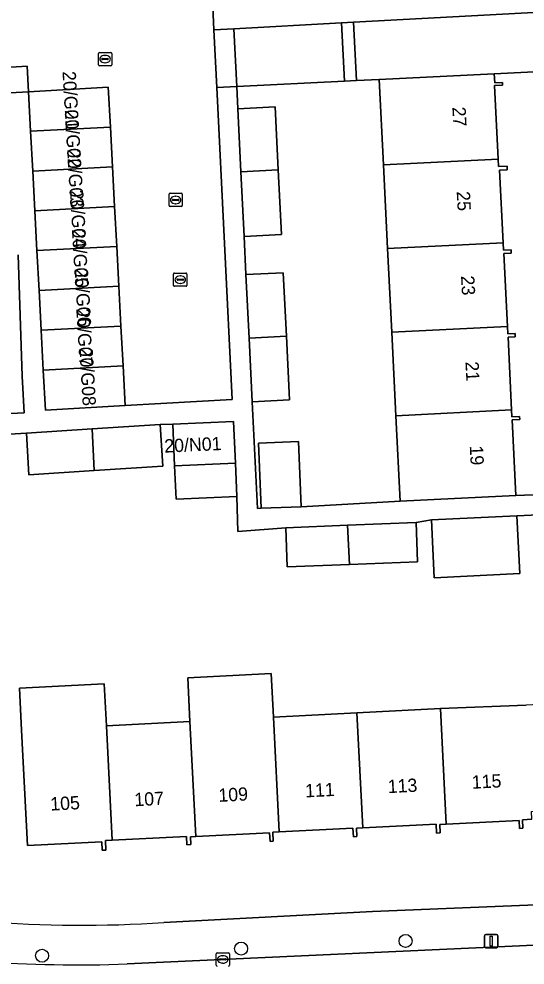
# Model space of a CAD drawing. Extents: x 161084 to 161928, y 385354 to 386522.
# Drawn here: x 161573.3 to 161611.5, y 385810.5 to 385881.7 of the extents above; entities that cross this region are included whole.
import ezdxf

# ---------------------------------------------------------------- set-up
doc = ezdxf.new("R2010")
doc.units = 0
for name, color, linetype in [('IMGEO_Boom', 7, 'Continuous'), ('IMGEO_Erf', 7, 'Continuous'), ('IMGEO_Groenvoorziening', 7, 'Continuous'), ('IMGEO_Kolk', 7, 'Continuous'), ('IMGEO_Lichtmast', 7, 'Continuous'), ('IMGEO_Pand', 7, 'Continuous'), ('IMGEO_Pand_nummerreeks', 7, 'Continuous'), ('IMGEO_Rijbaan_lokaal_open', 7, 'Continuous'), ('IMGEO_Voetpad_open', 7, 'Continuous')]:
    doc.layers.add(name, color=color, linetype=linetype)

msp = doc.modelspace()

# ---------------------------------------------------------------- linework, layer by layer
at = {"layer": 'IMGEO_Boom'}
for centre in [(161602.469, 385812.356), (161590.083, 385811.775), (161575.081, 385811.246)]:
    msp.add_circle(centre, 0.489, dxfattribs=at)
at = {"layer": 'IMGEO_Erf'}
for points in [[(161615.146, 385877.914), (161609.149, 385877.618), (161609.183, 385876.922), (161609.765, 385876.951), (161609.775, 385876.751), (161609.168, 385876.721), (161609.441, 385871.184), (161609.468, 385870.64), (161610.116, 385870.672), (161610.13, 385870.39), (161609.542, 385870.361), (161609.812, 385864.894), (161609.84, 385864.327), (161610.421, 385864.355), (161610.433, 385864.11), (161609.869, 385864.082), (161610.139, 385858.603), (161610.167, 385858.043), (161610.719, 385858.07), (161610.731, 385857.826), (161610.188, 385857.799), (161610.459, 385852.312), (161610.485, 385851.792), (161611.065, 385851.82), (161611.076, 385851.592), (161610.498, 385851.563), (161610.779, 385845.871), (161616.753, 385846.114)], [(161571.717, 385851.999), (161573.732, 385852.101), (161573.592, 385854.859), (161573.296, 385863.984)], [(161616.828, 385844.629), (161610.86, 385844.353), (161611.074, 385840.011), (161604.631, 385839.693), (161604.417, 385844.035), (161603.261, 385843.843), (161603.378, 385840.888), (161598.246, 385840.685), (161593.559, 385840.499), (161593.442, 385843.454), (161589.841, 385843.173), (161589.751, 385845.804), (161585.175, 385845.613), (161585.071, 385848.111), (161584.939, 385851.247), (161583.984, 385851.221), (161584.185, 385848.077), (161579.005, 385847.746), (161574.08, 385847.431), (161573.923, 385850.577), (161571.32, 385850.41)], [(161611.973, 385821.513), (161611.272, 385821.478), (161611.304, 385820.837), (161611.058, 385820.825), (161611.029, 385821.413), (161605.536, 385821.139), (161605.045, 385821.115), (161605.077, 385820.482), (161604.809, 385820.469), (161604.776, 385821.14), (161599.241, 385820.864), (161598.761, 385820.84), (161598.793, 385820.213), (161598.539, 385820.2), (161598.507, 385820.835), (161592.948, 385820.558), (161592.466, 385820.534), (161592.5, 385819.864), (161592.258, 385819.851), (161592.227, 385820.483), (161586.658, 385820.206), (161586.259, 385820.186), (161586.288, 385819.604), (161586.003, 385819.589), (161585.972, 385820.22), (161580.363, 385819.941), (161579.859, 385819.916), (161579.895, 385819.196), (161579.62, 385819.183), (161579.588, 385819.824), (161573.977, 385819.544), (161573.545, 385828.224), (161573.382, 385831.373), (161579.769, 385831.704), (161579.932, 385828.555), (161586.223, 385828.881), (161586.058, 385832.165), (161592.351, 385832.491), (161592.515, 385829.207), (161598.806, 385829.533), (161605.099, 385829.859), (161611.545, 385830.094)], [(161584.263, 385813.746), (161599.974, 385814.572), (161615.365, 385815.199)]]:
    msp.add_lwpolyline(points, dxfattribs=at)
msp.add_lwpolyline([(161601.118, 385864.468), (161600.807, 385870.761), (161600.49, 385877.19), (161598.775, 385877.105), (161597.87, 385877.06), (161589.748, 385876.659), (161589.832, 385874.983), (161592.645, 385875.122), (161592.879, 385870.373), (161593.119, 385865.511), (161590.306, 385865.372), (161590.447, 385862.506), (161593.26, 385862.645), (161593.496, 385857.861), (161593.732, 385853.077), (161590.919, 385852.938), (161591.315, 385844.902), (161591.583, 385844.913), (161591.388, 385849.814), (161594.402, 385849.934), (161594.597, 385845.033), (161602.057, 385845.441), (161601.739, 385851.884), (161601.428, 385858.177)], close=True, dxfattribs=at)
msp.add_arc((161578.025, 385906.455), 92.919, 265.46703, 273.84958, dxfattribs=at)
at = {"layer": 'IMGEO_Groenvoorziening'}
for points in [[(161614.921, 385882.366), (161598.544, 385881.487), (161598.775, 385877.105), (161600.49, 385877.19), (161609.149, 385877.618), (161615.146, 385877.914)], [(161597.635, 385881.438), (161589.532, 385881.003), (161589.748, 385876.659), (161597.87, 385877.06)]]:
    msp.add_lwpolyline(points, close=True, dxfattribs=at)
at = {"layer": 'IMGEO_Kolk'}
for p, q in [((161579.329, 385878.294), (161579.329, 385879.146)), ((161579.404, 385879.22), (161580.256, 385879.22)), ((161579.817, 385879), (161579.842, 385879)), ((161580.33, 385879.146), (161580.33, 385878.294)), ((161579.588, 385878.714), (161579.588, 385878.726)), ((161580.026, 385878.677), (161579.628, 385878.677)), ((161579.631, 385878.763), (161580.029, 385878.763)), ((161579.84, 385878.44), (161579.815, 385878.44)), ((161580.072, 385878.726), (161580.072, 385878.714)), ((161580.256, 385878.22), (161579.404, 385878.22)), ((161584.649, 385867.692), (161584.649, 385868.544)), ((161584.724, 385868.618), (161585.576, 385868.618)), ((161585.137, 385868.398), (161585.162, 385868.398)), ((161585.65, 385868.544), (161585.65, 385867.692)), ((161585.576, 385867.618), (161584.724, 385867.618)), ((161584.908, 385868.112), (161584.908, 385868.124)), ((161585.346, 385868.075), (161584.948, 385868.075)), ((161584.951, 385868.161), (161585.349, 385868.161)), ((161585.16, 385867.838), (161585.135, 385867.838)), ((161585.392, 385868.124), (161585.392, 385868.112)), ((161585.072, 385862.618), (161585.924, 385862.618)), ((161584.997, 385861.692), (161584.997, 385862.544)), ((161585.256, 385862.112), (161585.256, 385862.124)), ((161585.694, 385862.075), (161585.296, 385862.075)), ((161585.299, 385862.161), (161585.697, 385862.161)), ((161585.485, 385862.398), (161585.51, 385862.398)), ((161585.74, 385862.124), (161585.74, 385862.112)), ((161585.998, 385862.544), (161585.998, 385861.692)), ((161585.924, 385861.618), (161585.072, 385861.618)), ((161585.508, 385861.838), (161585.483, 385861.838)), ((161588.199, 385810.539), (161588.199, 385811.391)), ((161588.274, 385811.465), (161589.126, 385811.465)), ((161589.2, 385811.391), (161589.2, 385810.539)), ((161588.458, 385810.959), (161588.458, 385810.971)), ((161588.896, 385810.922), (161588.498, 385810.922)), ((161588.501, 385811.008), (161588.899, 385811.008)), ((161588.71, 385810.685), (161588.685, 385810.685)), ((161588.687, 385811.245), (161588.712, 385811.245)), ((161588.942, 385810.971), (161588.942, 385810.959))]:
    msp.add_line(p, q, dxfattribs=at)
for points in [[(161579.329, 385878.294), (161579.329, 385879.146)], [(161579.404, 385879.22), (161580.256, 385879.22)], [(161580.33, 385879.146), (161580.33, 385878.294)], [(161580.256, 385878.22), (161579.404, 385878.22)], [(161584.649, 385867.692), (161584.649, 385868.544)], [(161584.724, 385868.618), (161585.576, 385868.618)], [(161585.65, 385868.544), (161585.65, 385867.692)], [(161585.576, 385867.618), (161584.724, 385867.618)], [(161585.072, 385862.618), (161585.924, 385862.618)], [(161584.997, 385861.692), (161584.997, 385862.544)], [(161585.998, 385862.544), (161585.998, 385861.692)], [(161585.924, 385861.618), (161585.072, 385861.618)], [(161588.199, 385810.539), (161588.199, 385811.391)], [(161588.274, 385811.465), (161589.126, 385811.465)], [(161589.2, 385811.391), (161589.2, 385810.539)]]:
    msp.add_lwpolyline(points, dxfattribs=at)
for centre, radius, start, end in [((161579.406, 385879.144), 0.0765, 91.55205, 178.44795), ((161579.406, 385879.144), 0.0765, 91.55205, 178.44795), ((161580.254, 385879.144), 0.0765, 1.55205, 88.44795), ((161580.254, 385879.144), 0.0765, 1.55205, 88.44795), ((161579.406, 385878.296), 0.0765, 181.55205, 268.44795), ((161579.406, 385878.296), 0.0765, 181.55205, 268.44795), ((161579.628, 385878.723), 0.0403, 85.87752, 175.75265), ((161579.625, 385878.713), 0.0366, 178.93798, 274.71019), ((161580.029, 385878.72), 0.043, 264.86636, 352.45326), ((161580.033, 385878.725), 0.0386, 1.73085, 96.63898), ((161580.254, 385878.296), 0.0765, 271.55205, 358.44795), ((161580.254, 385878.296), 0.0765, 271.55205, 358.44795), ((161584.726, 385868.542), 0.0765, 91.55205, 178.44795), ((161584.726, 385868.542), 0.0765, 91.55205, 178.44795), ((161585.574, 385868.542), 0.0765, 1.55205, 88.44795), ((161585.574, 385868.542), 0.0765, 1.55205, 88.44795), ((161584.726, 385867.694), 0.0765, 181.55205, 268.44795), ((161584.726, 385867.694), 0.0765, 181.55205, 268.44795), ((161584.948, 385868.121), 0.0403, 85.87752, 175.75265), ((161584.945, 385868.111), 0.0366, 178.93798, 274.71019), ((161585.349, 385868.118), 0.043, 264.86636, 352.45326), ((161585.353, 385868.123), 0.0386, 1.73085, 96.63898), ((161585.574, 385867.694), 0.0765, 271.55205, 358.44795), ((161585.574, 385867.694), 0.0765, 271.55205, 358.44795), ((161585.074, 385862.542), 0.0765, 91.55205, 178.44795), ((161585.074, 385862.542), 0.0765, 91.55205, 178.44795), ((161585.922, 385862.542), 0.0765, 1.55205, 88.44795), ((161585.922, 385862.542), 0.0765, 1.55205, 88.44795), ((161585.296, 385862.121), 0.0403, 85.87752, 175.75265), ((161585.293, 385862.111), 0.0366, 178.93798, 274.71019), ((161585.697, 385862.118), 0.043, 264.86636, 352.45326), ((161585.701, 385862.123), 0.0386, 1.73085, 96.63898), ((161585.074, 385861.694), 0.0765, 181.55205, 268.44795), ((161585.074, 385861.694), 0.0765, 181.55205, 268.44795), ((161585.922, 385861.694), 0.0765, 271.55205, 358.44795), ((161585.922, 385861.694), 0.0765, 271.55205, 358.44795), ((161588.276, 385811.389), 0.0765, 91.55205, 178.44795), ((161588.276, 385811.389), 0.0765, 91.55205, 178.44795), ((161589.124, 385811.389), 0.0765, 1.55205, 88.44795), ((161589.124, 385811.389), 0.0765, 1.55205, 88.44795), ((161588.498, 385810.968), 0.0403, 85.87752, 175.75265), ((161588.495, 385810.958), 0.0366, 178.93798, 274.71019), ((161588.899, 385810.965), 0.043, 264.86636, 352.45326), ((161588.903, 385810.97), 0.0386, 1.73085, 96.63898), ((161588.276, 385810.541), 0.0765, 181.55205, 268.44795), ((161588.276, 385810.541), 0.0765, 181.55205, 268.44795), ((161589.124, 385810.541), 0.0765, 271.55205, 358.44795), ((161589.124, 385810.541), 0.0765, 271.55205, 358.44795)]:
    msp.add_arc(centre, radius, start, end, dxfattribs=at)
for centre, major_axis, ratio, start_param, end_param in [((161579.816, 385878.72), (-0.387, 0.002), 0.722429, 4.712389, 7.853982), ((161579.841, 385878.72), (-0.39, 0.002), 0.717154, 1.570796, 4.712389), ((161585.136, 385868.118), (-0.387, 0.002), 0.722429, 4.712389, 7.853982), ((161585.161, 385868.118), (-0.39, 0.002), 0.717154, 1.570796, 4.712389), ((161585.484, 385862.118), (-0.387, 0.002), 0.722429, 4.712389, 7.853982), ((161585.509, 385862.118), (-0.39, 0.002), 0.717154, 1.570796, 4.712389), ((161588.686, 385810.965), (-0.387, 0.002), 0.722429, 4.712389, 7.853982), ((161588.711, 385810.965), (-0.39, 0.002), 0.717154, 1.570796, 4.712389)]:
    msp.add_ellipse(centre, major_axis=major_axis, ratio=ratio, start_param=start_param, end_param=end_param, dxfattribs=at)
at = {"layer": 'IMGEO_Lichtmast'}
for p, q in [((161608.524, 385812.849), (161609.314, 385812.849)), ((161609.314, 385812.849), (161608.524, 385812.849)), ((161608.424, 385811.949), (161608.424, 385812.749)), ((161608.424, 385812.749), (161608.424, 385811.949)), ((161609.414, 385812.749), (161609.414, 385811.949)), ((161609.414, 385811.949), (161609.414, 385812.749)), ((161609.314, 385811.849), (161608.524, 385811.849)), ((161608.524, 385811.849), (161609.314, 385811.849))]:
    msp.add_line(p, q, dxfattribs=at)
msp.add_lwpolyline([(161608.844, 385812.724), (161608.994, 385812.724), (161608.994, 385811.974), (161608.844, 385811.974), (161608.844, 385812.724)], dxfattribs=at)
for centre, start, end in [((161608.524, 385812.749), 90, 180), ((161608.524, 385812.749), 90, 180), ((161609.314, 385812.749), 0, 90), ((161609.314, 385812.749), 360, 90), ((161608.524, 385811.949), 180, 270), ((161608.524, 385811.949), 180, 270), ((161609.314, 385811.949), 270, 0), ((161609.314, 385811.949), 270, 0)]:
    msp.add_arc(centre, 0.1, start, end, dxfattribs=at)
at = {"layer": 'IMGEO_Pand'}
for points in [[(161600.49, 385877.19), (161600.807, 385870.761), (161609.441, 385871.184), (161609.168, 385876.721), (161609.775, 385876.751), (161609.765, 385876.951), (161609.183, 385876.922), (161609.149, 385877.618)], [(161580.072, 385876.599), (161574.062, 385876.26), (161574.22, 385873.285), (161580.231, 385873.604)], [(161592.879, 385870.373), (161592.645, 385875.122), (161589.832, 385874.983), (161590.066, 385870.235)], [(161580.231, 385873.604), (161574.22, 385873.285), (161574.379, 385870.291), (161580.39, 385870.61)], [(161600.807, 385870.761), (161601.118, 385864.468), (161609.812, 385864.894), (161609.542, 385870.361), (161610.13, 385870.39), (161610.116, 385870.672), (161609.468, 385870.64), (161609.441, 385871.184)], [(161580.39, 385870.61), (161574.379, 385870.291), (161574.538, 385867.296), (161580.549, 385867.616)], [(161590.066, 385870.235), (161590.306, 385865.372), (161593.119, 385865.511), (161592.879, 385870.373)], [(161580.549, 385867.616), (161574.538, 385867.296), (161574.697, 385864.302), (161580.708, 385864.621)], [(161601.118, 385864.468), (161601.428, 385858.177), (161610.139, 385858.603), (161609.869, 385864.082), (161610.433, 385864.11), (161610.421, 385864.355), (161609.84, 385864.327), (161609.812, 385864.894)], [(161580.708, 385864.621), (161574.697, 385864.302), (161574.856, 385861.307), (161580.867, 385861.626)], [(161593.26, 385862.645), (161590.447, 385862.506), (161590.683, 385857.722), (161593.496, 385857.861)], [(161580.867, 385861.626), (161574.856, 385861.307), (161575.015, 385858.313), (161581.026, 385858.632)], [(161581.026, 385858.632), (161575.015, 385858.313), (161575.174, 385855.318), (161581.185, 385855.638)], [(161610.459, 385852.312), (161610.188, 385857.799), (161610.731, 385857.826), (161610.719, 385858.07), (161610.167, 385858.043), (161610.139, 385858.603), (161601.428, 385858.177), (161601.739, 385851.884)], [(161590.919, 385852.938), (161593.732, 385853.077), (161593.496, 385857.861), (161590.683, 385857.722)], [(161581.185, 385855.638), (161575.174, 385855.318), (161575.334, 385852.304), (161581.344, 385852.643)], [(161601.739, 385851.884), (161602.057, 385845.441), (161610.779, 385845.871), (161610.498, 385851.563), (161611.076, 385851.592), (161611.065, 385851.82), (161610.485, 385851.792), (161610.459, 385852.312)], [(161583.984, 385851.221), (161578.849, 385850.892), (161579.005, 385847.746), (161584.185, 385848.077)], [(161589.647, 385848.302), (161589.515, 385851.439), (161584.939, 385851.247), (161585.071, 385848.111)], [(161578.849, 385850.892), (161573.923, 385850.577), (161574.08, 385847.431), (161579.005, 385847.746)], [(161591.583, 385844.913), (161594.597, 385845.033), (161594.402, 385849.934), (161591.388, 385849.814)], [(161589.647, 385848.302), (161585.071, 385848.111), (161585.175, 385845.613), (161589.751, 385845.804)], [(161611.074, 385840.011), (161610.86, 385844.353), (161604.417, 385844.035), (161604.631, 385839.693)], [(161598.246, 385840.685), (161598.098, 385843.638), (161593.442, 385843.454), (161593.559, 385840.499)], [(161598.098, 385843.638), (161598.246, 385840.685), (161603.378, 385840.888), (161603.261, 385843.843)], [(161592.515, 385829.207), (161592.351, 385832.491), (161586.058, 385832.165), (161586.223, 385828.881), (161586.658, 385820.206), (161592.227, 385820.483), (161592.258, 385819.851), (161592.5, 385819.864), (161592.466, 385820.534), (161592.948, 385820.558)], [(161579.932, 385828.555), (161579.769, 385831.704), (161573.382, 385831.373), (161573.545, 385828.224), (161573.977, 385819.544), (161579.588, 385819.824), (161579.62, 385819.183), (161579.895, 385819.196), (161579.859, 385819.916), (161580.363, 385819.941)], [(161599.241, 385820.864), (161604.776, 385821.14), (161604.809, 385820.469), (161605.077, 385820.482), (161605.045, 385821.115), (161605.536, 385821.139), (161605.099, 385829.859), (161598.806, 385829.533)], [(161605.536, 385821.139), (161611.029, 385821.413), (161611.058, 385820.825), (161611.304, 385820.837), (161611.272, 385821.478), (161611.973, 385821.513), (161611.945, 385822.093), (161615.811, 385822.286), (161615.411, 385830.287), (161611.545, 385830.094), (161605.099, 385829.859)], [(161598.806, 385829.533), (161592.515, 385829.207), (161592.948, 385820.558), (161598.507, 385820.835), (161598.539, 385820.2), (161598.793, 385820.213), (161598.761, 385820.84), (161599.241, 385820.864)], [(161580.363, 385819.941), (161585.972, 385820.22), (161586.003, 385819.589), (161586.288, 385819.604), (161586.259, 385820.186), (161586.658, 385820.206), (161586.223, 385828.881), (161579.932, 385828.555)]]:
    msp.add_lwpolyline(points, close=True, dxfattribs=at)
at = {"layer": 'IMGEO_Rijbaan_lokaal_open'}
msp.add_lwpolyline([(161581.344, 385852.643), (161589.41, 385853.098), (161588.25, 385876.585), (161588.036, 385880.923), (161587.864, 385884.402), (161585.451, 385884.274), (161579.11, 385883.936), (161576.804, 385883.814), (161570.123, 385883.46), (161565.073, 385883.163), (161565.357, 385877.671), (161573.96, 385878.176), (161574.062, 385876.26), (161580.072, 385876.599), (161580.231, 385873.604), (161580.39, 385870.61), (161580.549, 385867.616), (161580.708, 385864.621), (161580.867, 385861.626), (161581.026, 385858.632), (161581.185, 385855.638)], close=True, dxfattribs=at)
msp.add_lwpolyline([(161615.421, 385812.199), (161581.502, 385810.627)], dxfattribs=at)
msp.add_arc((161577.763, 385908.994), 98.439, 265.7552, 272.17666, dxfattribs=at)
at = {"layer": 'IMGEO_Voetpad_open'}
for points in [[(161614.699, 385885.857), (161610.706, 385885.627), (161604.025, 385885.283), (161591.212, 385884.582), (161589.686, 385884.499), (161587.864, 385884.402), (161588.036, 385880.923), (161589.532, 385881.003), (161597.635, 385881.438), (161598.544, 385881.487), (161614.921, 385882.366)], [(161598.544, 385881.487), (161597.635, 385881.438), (161597.87, 385877.06), (161598.775, 385877.105)], [(161589.748, 385876.659), (161589.532, 385881.003), (161588.036, 385880.923), (161588.25, 385876.585)]]:
    msp.add_lwpolyline(points, close=True, dxfattribs=at)
for points in [[(161490.05, 385871.898), (161500, 385872.415), (161508.883, 385872.876), (161510.382, 385872.954), (161572.688, 385876.189), (161574.062, 385876.26), (161573.96, 385878.176), (161565.357, 385877.671), (161565.073, 385883.163)], [(161616.753, 385846.114), (161610.779, 385845.871), (161602.057, 385845.441), (161594.597, 385845.033), (161591.583, 385844.913), (161591.315, 385844.902), (161590.919, 385852.938), (161590.683, 385857.722), (161590.447, 385862.506), (161590.306, 385865.372), (161590.066, 385870.235), (161589.832, 385874.983), (161589.748, 385876.659), (161588.25, 385876.585), (161589.41, 385853.098), (161581.344, 385852.643), (161575.334, 385852.304), (161575.174, 385855.318), (161575.015, 385858.313), (161574.856, 385861.307), (161574.697, 385864.302), (161574.538, 385867.296), (161574.379, 385870.291), (161574.22, 385873.285), (161574.062, 385876.26), (161572.688, 385876.189)], [(161573.296, 385863.984), (161573.592, 385854.859), (161573.732, 385852.101), (161571.717, 385851.999)], [(161571.32, 385850.41), (161573.923, 385850.577), (161578.849, 385850.892), (161583.984, 385851.221), (161584.939, 385851.247), (161589.515, 385851.439), (161589.647, 385848.302), (161589.751, 385845.804), (161589.841, 385843.173), (161593.442, 385843.454), (161598.098, 385843.638), (161603.261, 385843.843), (161604.417, 385844.035), (161610.86, 385844.353), (161616.828, 385844.629)], [(161615.365, 385815.199), (161599.974, 385814.572), (161584.263, 385813.746)], [(161581.502, 385810.627), (161615.421, 385812.199)]]:
    msp.add_lwpolyline(points, dxfattribs=at)
for centre, radius, start, end in [((161578.025, 385906.455), 92.919, 265.46703, 273.84958), ((161577.763, 385908.994), 98.439, 265.7552, 272.17666)]:
    msp.add_arc(centre, radius, start, end, dxfattribs=at)

# ---------------------------------------------------------------- texts
at = {"layer": 'IMGEO_Pand_nummerreeks'}
for s, rotation, p in [('20/G01', 273.34194, (161576.621, 385877.783)), ('20/G02', 273.34194, (161576.793, 385874.885)), ('27', 272.93918, (161605.994, 385875.101)), ('20/G03', 273.34194, (161576.972, 385871.925)), ('20/G04', 273.34194, (161577.181, 385868.851)), ('25', 272.93918, (161606.32, 385868.751)), ('20/G05', 273.34194, (161577.33, 385865.897)), ('20/G06', 273.34194, (161577.539, 385862.943)), ('23', 272.93918, (161606.646, 385862.402)), ('20/G07', 273.34194, (161577.659, 385859.929)), ('20/G08', 273.34194, (161577.897, 385856.972)), ('21', 272.93918, (161606.978, 385855.939)), ('20/N01', 2.63518, (161584.315, 385849.099)), ('19', 272.93918, (161607.303, 385849.612)), ('115', 2.96649, (161607.483, 385823.803)), ('111', 2.96649, (161594.929, 385823.153)), ('113', 2.96649, (161601.15, 385823.475)), ('107', 2.96649, (161582.06, 385822.486)), ('109', 2.96792, (161588.393, 385822.816)), ('105', 2.96792, (161575.727, 385822.159))]:
    msp.add_text(s, height=1, rotation=rotation, dxfattribs=at).set_placement(p)

doc.saveas('drawing.dxf')
